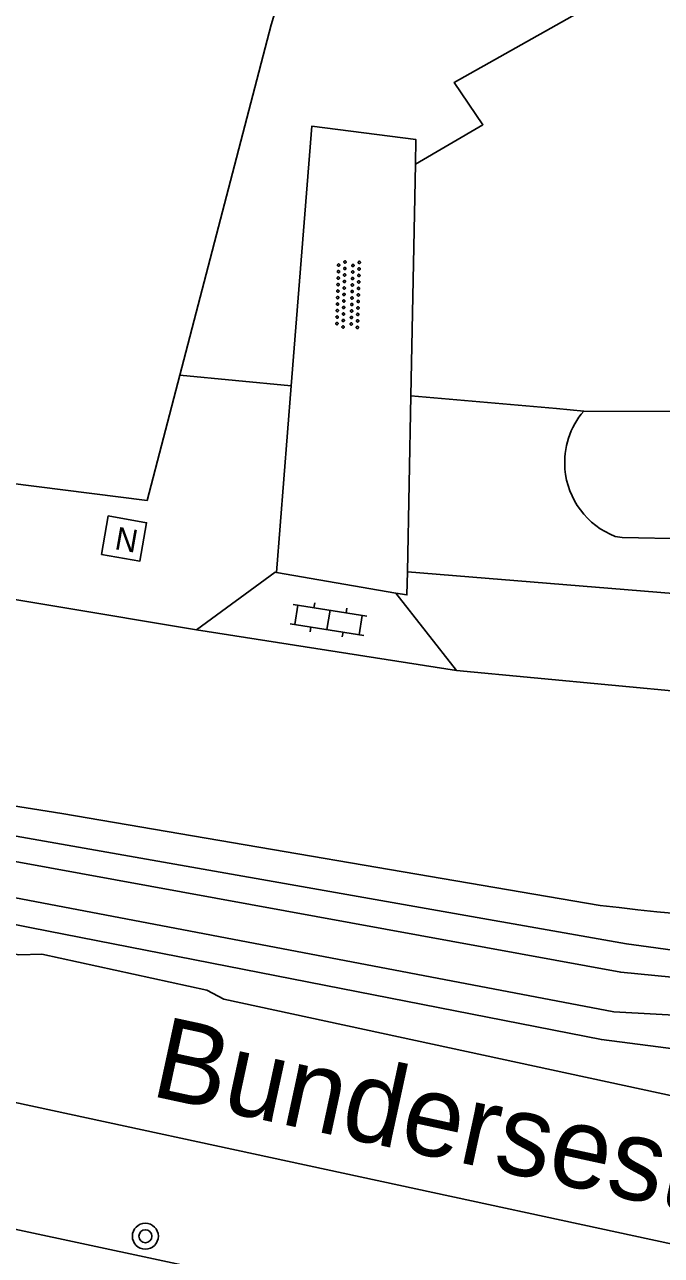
# Model space of a CAD drawing. Extents: x 133000 to 136000, y 400500 to 403500.
# Drawn here: x 135050.2 to 135069.79, y 400564.13 to 400602 of the extents above; entities that cross this region are included whole.
import ezdxf

# ---------------------------------------------------------------- set-up
doc = ezdxf.new("R2010")
doc.units = 0
for name, color, linetype in [('gg-afsc-erfafscheiding', 7, 'Continuous'), ('gg-afsc-hekwerk', 7, 'Continuous'), ('gg-anno-openbare ruimte label', 7, 'Continuous'), ('gg-knt-BGT kruinlijn', 7, 'Continuous'), ('gg-knt-bovenkant onderkant talud', 7, 'Continuous'), ('gg-knt-bronhoudergrens', 7, 'Continuous'), ('gg-knt-onverhard', 7, 'Continuous'), ('gg-knt-verharding', 7, 'Continuous'), ('gg-kntw-greppel-droge sloot', 7, 'Continuous'), ('gt-grn-groengrens', 7, 'Continuous'), ('gt-symb-boom', 7, 'Continuous'), ('gt-symb-klinker verharding', 7, 'Continuous'), ('gt-symb-nortonput', 7, 'Continuous'), ('gt-symb-overige verharding', 7, 'Continuous')]:
    doc.layers.add(name, color=color, linetype=linetype)

# ---------------------------------------------------------------- blocks, each defined once
blk = doc.blocks.new('gt0-BOOM')
at = {"layer": 'gt-symb-boom'}
for radius in [0.4, 0.2]:
    blk.add_circle((0, 0), radius, dxfattribs=at)
blk = doc.blocks.new('gt0-KL1')
at = {"layer": 'gt-symb-klinker verharding'}
for p, q in [((-0.5, 0.3), (-0.5, 0.45)), ((0.5, 0.3), (0.5, 0.45)), ((-1.15, 0.3), (1.15, 0.3)), ((-1, -0.3), (-1, 0.3)), ((0, -0.3), (0, 0.3)), ((1, -0.3), (1, 0.3)), ((-1.15, -0.3), (1.15, -0.3)), ((-0.5, -0.45), (-0.5, -0.3)), ((0.5, -0.45), (0.5, -0.3))]:
    blk.add_line(p, q, dxfattribs=at)
blk = doc.blocks.new('gt0-OVH')
at = {"layer": 'gt-symb-overige verharding'}
for points in [[(-0.972, 0.298), (-0.967, 0.308), (-0.965, 0.319), (-0.966, 0.33), (-0.971, 0.34), (-0.978, 0.348), (-0.988, 0.353), (-0.999, 0.355), (-1.01, 0.354), (-1.02, 0.349), (-1.028, 0.342), (-1.033, 0.332), (-1.035, 0.321), (-1.034, 0.31), (-1.029, 0.3), (-1.022, 0.292), (-1.012, 0.287), (-1.001, 0.285), (-0.99, 0.286), (-0.98, 0.291)], [(-0.872, 0.106), (-0.867, 0.116), (-0.865, 0.126), (-0.866, 0.137), (-0.871, 0.147), (-0.878, 0.156), (-0.888, 0.161), (-0.899, 0.163), (-0.91, 0.162), (-0.92, 0.157), (-0.928, 0.15), (-0.933, 0.14), (-0.935, 0.129), (-0.934, 0.118), (-0.929, 0.108), (-0.922, 0.1), (-0.912, 0.095), (-0.901, 0.092), (-0.89, 0.094), (-0.88, 0.098)], [(-0.772, 0.298), (-0.767, 0.308), (-0.765, 0.319), (-0.766, 0.33), (-0.771, 0.34), (-0.778, 0.348), (-0.788, 0.353), (-0.799, 0.355), (-0.81, 0.354), (-0.82, 0.349), (-0.828, 0.342), (-0.833, 0.332), (-0.835, 0.321), (-0.834, 0.31), (-0.829, 0.3), (-0.822, 0.292), (-0.812, 0.287), (-0.801, 0.285), (-0.79, 0.286), (-0.78, 0.291)], [(-0.672, 0.106), (-0.667, 0.116), (-0.665, 0.126), (-0.666, 0.137), (-0.671, 0.147), (-0.678, 0.156), (-0.688, 0.161), (-0.699, 0.163), (-0.71, 0.162), (-0.72, 0.157), (-0.728, 0.15), (-0.733, 0.14), (-0.735, 0.129), (-0.734, 0.118), (-0.729, 0.108), (-0.722, 0.1), (-0.712, 0.095), (-0.701, 0.092), (-0.69, 0.094), (-0.68, 0.098)], [(-0.572, 0.298), (-0.567, 0.308), (-0.565, 0.319), (-0.566, 0.33), (-0.571, 0.34), (-0.578, 0.348), (-0.588, 0.353), (-0.599, 0.355), (-0.61, 0.354), (-0.62, 0.349), (-0.628, 0.342), (-0.633, 0.332), (-0.635, 0.321), (-0.634, 0.31), (-0.629, 0.3), (-0.622, 0.292), (-0.612, 0.287), (-0.601, 0.285), (-0.59, 0.286), (-0.58, 0.291)], [(-0.472, 0.106), (-0.467, 0.116), (-0.465, 0.126), (-0.466, 0.137), (-0.471, 0.147), (-0.478, 0.156), (-0.488, 0.161), (-0.499, 0.163), (-0.51, 0.162), (-0.52, 0.157), (-0.528, 0.15), (-0.533, 0.14), (-0.535, 0.129), (-0.534, 0.118), (-0.529, 0.108), (-0.522, 0.1), (-0.512, 0.095), (-0.501, 0.092), (-0.49, 0.094), (-0.48, 0.098)], [(-0.372, 0.298), (-0.367, 0.308), (-0.365, 0.319), (-0.366, 0.33), (-0.371, 0.34), (-0.378, 0.348), (-0.388, 0.353), (-0.399, 0.355), (-0.41, 0.354), (-0.42, 0.349), (-0.428, 0.342), (-0.433, 0.332), (-0.435, 0.321), (-0.434, 0.31), (-0.429, 0.3), (-0.422, 0.292), (-0.412, 0.287), (-0.401, 0.285), (-0.39, 0.286), (-0.38, 0.291)], [(-0.272, 0.106), (-0.267, 0.116), (-0.265, 0.126), (-0.266, 0.137), (-0.271, 0.147), (-0.278, 0.156), (-0.288, 0.161), (-0.299, 0.163), (-0.31, 0.162), (-0.32, 0.157), (-0.328, 0.15), (-0.333, 0.14), (-0.335, 0.129), (-0.334, 0.118), (-0.329, 0.108), (-0.322, 0.1), (-0.312, 0.095), (-0.301, 0.092), (-0.29, 0.094), (-0.28, 0.098)], [(-0.172, 0.298), (-0.167, 0.308), (-0.165, 0.319), (-0.166, 0.33), (-0.171, 0.34), (-0.178, 0.348), (-0.188, 0.353), (-0.199, 0.355), (-0.21, 0.354), (-0.22, 0.349), (-0.228, 0.342), (-0.233, 0.332), (-0.235, 0.321), (-0.234, 0.31), (-0.229, 0.3), (-0.222, 0.292), (-0.212, 0.287), (-0.201, 0.285), (-0.19, 0.286), (-0.18, 0.291)], [(-0.072, 0.106), (-0.067, 0.116), (-0.065, 0.126), (-0.066, 0.137), (-0.071, 0.147), (-0.078, 0.156), (-0.088, 0.161), (-0.099, 0.163), (-0.11, 0.162), (-0.12, 0.157), (-0.128, 0.15), (-0.133, 0.14), (-0.135, 0.129), (-0.134, 0.118), (-0.129, 0.108), (-0.122, 0.1), (-0.112, 0.095), (-0.101, 0.092), (-0.09, 0.094), (-0.08, 0.098)], [(0.028, 0.298), (0.033, 0.308), (0.035, 0.319), (0.034, 0.33), (0.029, 0.34), (0.022, 0.348), (0.012, 0.353), (0.001, 0.355), (-0.01, 0.354), (-0.02, 0.349), (-0.028, 0.342), (-0.033, 0.332), (-0.035, 0.321), (-0.034, 0.31), (-0.029, 0.3), (-0.022, 0.292), (-0.012, 0.287), (-0.001, 0.285), (0.01, 0.286), (0.02, 0.291)], [(0.128, 0.106), (0.133, 0.116), (0.135, 0.126), (0.134, 0.137), (0.129, 0.147), (0.122, 0.156), (0.112, 0.161), (0.101, 0.163), (0.09, 0.162), (0.08, 0.157), (0.072, 0.15), (0.067, 0.14), (0.065, 0.129), (0.066, 0.118), (0.071, 0.108), (0.078, 0.1), (0.088, 0.095), (0.099, 0.092), (0.11, 0.094), (0.12, 0.098)], [(0.228, 0.298), (0.233, 0.308), (0.235, 0.319), (0.234, 0.33), (0.229, 0.34), (0.222, 0.348), (0.212, 0.353), (0.201, 0.355), (0.19, 0.354), (0.18, 0.349), (0.172, 0.342), (0.167, 0.332), (0.165, 0.321), (0.166, 0.31), (0.171, 0.3), (0.178, 0.292), (0.188, 0.287), (0.199, 0.285), (0.21, 0.286), (0.22, 0.291)], [(0.328, 0.106), (0.333, 0.116), (0.335, 0.126), (0.334, 0.137), (0.329, 0.147), (0.322, 0.156), (0.312, 0.161), (0.301, 0.163), (0.29, 0.162), (0.28, 0.157), (0.272, 0.15), (0.267, 0.14), (0.265, 0.129), (0.266, 0.118), (0.271, 0.108), (0.278, 0.1), (0.288, 0.095), (0.299, 0.092), (0.31, 0.094), (0.32, 0.098)], [(0.428, 0.298), (0.433, 0.308), (0.435, 0.319), (0.434, 0.33), (0.429, 0.34), (0.422, 0.348), (0.412, 0.353), (0.401, 0.355), (0.39, 0.354), (0.38, 0.349), (0.372, 0.342), (0.367, 0.332), (0.365, 0.321), (0.366, 0.31), (0.371, 0.3), (0.378, 0.292), (0.388, 0.287), (0.399, 0.285), (0.41, 0.286), (0.42, 0.291)], [(0.528, 0.106), (0.533, 0.116), (0.535, 0.126), (0.534, 0.137), (0.529, 0.147), (0.522, 0.156), (0.512, 0.161), (0.501, 0.163), (0.49, 0.162), (0.48, 0.157), (0.472, 0.15), (0.467, 0.14), (0.465, 0.129), (0.466, 0.118), (0.471, 0.108), (0.478, 0.1), (0.488, 0.095), (0.499, 0.092), (0.51, 0.094), (0.52, 0.098)], [(0.628, 0.298), (0.633, 0.308), (0.635, 0.319), (0.634, 0.33), (0.629, 0.34), (0.622, 0.348), (0.612, 0.353), (0.601, 0.355), (0.59, 0.354), (0.58, 0.349), (0.572, 0.342), (0.567, 0.332), (0.565, 0.321), (0.566, 0.31), (0.571, 0.3), (0.578, 0.292), (0.588, 0.287), (0.599, 0.285), (0.61, 0.286), (0.62, 0.291)], [(0.728, 0.106), (0.733, 0.116), (0.735, 0.126), (0.734, 0.137), (0.729, 0.147), (0.722, 0.156), (0.712, 0.161), (0.701, 0.163), (0.69, 0.162), (0.68, 0.157), (0.672, 0.15), (0.667, 0.14), (0.665, 0.129), (0.666, 0.118), (0.671, 0.108), (0.678, 0.1), (0.688, 0.095), (0.699, 0.092), (0.71, 0.094), (0.72, 0.098)], [(0.828, 0.298), (0.833, 0.308), (0.835, 0.319), (0.834, 0.33), (0.829, 0.34), (0.822, 0.348), (0.812, 0.353), (0.801, 0.355), (0.79, 0.354), (0.78, 0.349), (0.772, 0.342), (0.767, 0.332), (0.765, 0.321), (0.766, 0.31), (0.771, 0.3), (0.778, 0.292), (0.788, 0.287), (0.799, 0.285), (0.81, 0.286), (0.82, 0.291)], [(0.928, 0.106), (0.933, 0.116), (0.935, 0.126), (0.934, 0.137), (0.929, 0.147), (0.922, 0.156), (0.912, 0.161), (0.901, 0.163), (0.89, 0.162), (0.88, 0.157), (0.872, 0.15), (0.867, 0.14), (0.865, 0.129), (0.866, 0.118), (0.871, 0.108), (0.878, 0.1), (0.888, 0.095), (0.899, 0.092), (0.91, 0.094), (0.92, 0.098)], [(1.028, 0.298), (1.033, 0.308), (1.035, 0.319), (1.034, 0.33), (1.029, 0.34), (1.022, 0.348), (1.012, 0.353), (1.001, 0.355), (0.99, 0.354), (0.98, 0.349), (0.972, 0.342), (0.967, 0.332), (0.965, 0.321), (0.966, 0.31), (0.971, 0.3), (0.978, 0.292), (0.988, 0.287), (0.999, 0.285), (1.01, 0.286), (1.02, 0.291)], [(-0.972, -0.142), (-0.967, -0.132), (-0.965, -0.121), (-0.966, -0.11), (-0.971, -0.1), (-0.978, -0.092), (-0.988, -0.087), (-0.999, -0.085), (-1.01, -0.086), (-1.02, -0.091), (-1.028, -0.098), (-1.033, -0.108), (-1.035, -0.119), (-1.034, -0.13), (-1.029, -0.14), (-1.022, -0.148), (-1.012, -0.153), (-1.001, -0.155), (-0.99, -0.154), (-0.98, -0.149)], [(-0.872, -0.334), (-0.867, -0.324), (-0.865, -0.314), (-0.866, -0.303), (-0.871, -0.293), (-0.878, -0.284), (-0.888, -0.279), (-0.899, -0.277), (-0.91, -0.278), (-0.92, -0.283), (-0.928, -0.29), (-0.933, -0.3), (-0.935, -0.311), (-0.934, -0.322), (-0.929, -0.332), (-0.922, -0.34), (-0.912, -0.345), (-0.901, -0.348), (-0.89, -0.346), (-0.88, -0.342)], [(-0.772, -0.142), (-0.767, -0.132), (-0.765, -0.121), (-0.766, -0.11), (-0.771, -0.1), (-0.778, -0.092), (-0.788, -0.087), (-0.799, -0.085), (-0.81, -0.086), (-0.82, -0.091), (-0.828, -0.098), (-0.833, -0.108), (-0.835, -0.119), (-0.834, -0.13), (-0.829, -0.14), (-0.822, -0.148), (-0.812, -0.153), (-0.801, -0.155), (-0.79, -0.154), (-0.78, -0.149)], [(-0.672, -0.334), (-0.667, -0.324), (-0.665, -0.314), (-0.666, -0.303), (-0.671, -0.293), (-0.678, -0.284), (-0.688, -0.279), (-0.699, -0.277), (-0.71, -0.278), (-0.72, -0.283), (-0.728, -0.29), (-0.733, -0.3), (-0.735, -0.311), (-0.734, -0.322), (-0.729, -0.332), (-0.722, -0.34), (-0.712, -0.345), (-0.701, -0.348), (-0.69, -0.346), (-0.68, -0.342)], [(-0.572, -0.142), (-0.567, -0.132), (-0.565, -0.121), (-0.566, -0.11), (-0.571, -0.1), (-0.578, -0.092), (-0.588, -0.087), (-0.599, -0.085), (-0.61, -0.086), (-0.62, -0.091), (-0.628, -0.098), (-0.633, -0.108), (-0.635, -0.119), (-0.634, -0.13), (-0.629, -0.14), (-0.622, -0.148), (-0.612, -0.153), (-0.601, -0.155), (-0.59, -0.154), (-0.58, -0.149)], [(-0.472, -0.334), (-0.467, -0.324), (-0.465, -0.314), (-0.466, -0.303), (-0.471, -0.293), (-0.478, -0.284), (-0.488, -0.279), (-0.499, -0.277), (-0.51, -0.278), (-0.52, -0.283), (-0.528, -0.29), (-0.533, -0.3), (-0.535, -0.311), (-0.534, -0.322), (-0.529, -0.332), (-0.522, -0.34), (-0.512, -0.345), (-0.501, -0.348), (-0.49, -0.346), (-0.48, -0.342)], [(-0.372, -0.142), (-0.367, -0.132), (-0.365, -0.121), (-0.366, -0.11), (-0.371, -0.1), (-0.378, -0.092), (-0.388, -0.087), (-0.399, -0.085), (-0.41, -0.086), (-0.42, -0.091), (-0.428, -0.098), (-0.433, -0.108), (-0.435, -0.119), (-0.434, -0.13), (-0.429, -0.14), (-0.422, -0.148), (-0.412, -0.153), (-0.401, -0.155), (-0.39, -0.154), (-0.38, -0.149)], [(-0.272, -0.334), (-0.267, -0.324), (-0.265, -0.314), (-0.266, -0.303), (-0.271, -0.293), (-0.278, -0.284), (-0.288, -0.279), (-0.299, -0.277), (-0.31, -0.278), (-0.32, -0.283), (-0.328, -0.29), (-0.333, -0.3), (-0.335, -0.311), (-0.334, -0.322), (-0.329, -0.332), (-0.322, -0.34), (-0.312, -0.345), (-0.301, -0.348), (-0.29, -0.346), (-0.28, -0.342)], [(-0.172, -0.142), (-0.167, -0.132), (-0.165, -0.121), (-0.166, -0.11), (-0.171, -0.1), (-0.178, -0.092), (-0.188, -0.087), (-0.199, -0.085), (-0.21, -0.086), (-0.22, -0.091), (-0.228, -0.098), (-0.233, -0.108), (-0.235, -0.119), (-0.234, -0.13), (-0.229, -0.14), (-0.222, -0.148), (-0.212, -0.153), (-0.201, -0.155), (-0.19, -0.154), (-0.18, -0.149)], [(-0.072, -0.334), (-0.067, -0.324), (-0.065, -0.314), (-0.066, -0.303), (-0.071, -0.293), (-0.078, -0.284), (-0.088, -0.279), (-0.099, -0.277), (-0.11, -0.278), (-0.12, -0.283), (-0.128, -0.29), (-0.133, -0.3), (-0.135, -0.311), (-0.134, -0.322), (-0.129, -0.332), (-0.122, -0.34), (-0.112, -0.345), (-0.101, -0.348), (-0.09, -0.346), (-0.08, -0.342)], [(0.028, -0.142), (0.033, -0.132), (0.035, -0.121), (0.034, -0.11), (0.029, -0.1), (0.022, -0.092), (0.012, -0.087), (0.001, -0.085), (-0.01, -0.086), (-0.02, -0.091), (-0.028, -0.098), (-0.033, -0.108), (-0.035, -0.119), (-0.034, -0.13), (-0.029, -0.14), (-0.022, -0.148), (-0.012, -0.153), (-0.001, -0.155), (0.01, -0.154), (0.02, -0.149)], [(0.128, -0.334), (0.133, -0.324), (0.135, -0.314), (0.134, -0.303), (0.129, -0.293), (0.122, -0.284), (0.112, -0.279), (0.101, -0.277), (0.09, -0.278), (0.08, -0.283), (0.072, -0.29), (0.067, -0.3), (0.065, -0.311), (0.066, -0.322), (0.071, -0.332), (0.078, -0.34), (0.088, -0.345), (0.099, -0.348), (0.11, -0.346), (0.12, -0.342)], [(0.228, -0.142), (0.233, -0.132), (0.235, -0.121), (0.234, -0.11), (0.229, -0.1), (0.222, -0.092), (0.212, -0.087), (0.201, -0.085), (0.19, -0.086), (0.18, -0.091), (0.172, -0.098), (0.167, -0.108), (0.165, -0.119), (0.166, -0.13), (0.171, -0.14), (0.178, -0.148), (0.188, -0.153), (0.199, -0.155), (0.21, -0.154), (0.22, -0.149)], [(0.328, -0.334), (0.333, -0.324), (0.335, -0.314), (0.334, -0.303), (0.329, -0.293), (0.322, -0.284), (0.312, -0.279), (0.301, -0.277), (0.29, -0.278), (0.28, -0.283), (0.272, -0.29), (0.267, -0.3), (0.265, -0.311), (0.266, -0.322), (0.271, -0.332), (0.278, -0.34), (0.288, -0.345), (0.299, -0.348), (0.31, -0.346), (0.32, -0.342)], [(0.428, -0.142), (0.433, -0.132), (0.435, -0.121), (0.434, -0.11), (0.429, -0.1), (0.422, -0.092), (0.412, -0.087), (0.401, -0.085), (0.39, -0.086), (0.38, -0.091), (0.372, -0.098), (0.367, -0.108), (0.365, -0.119), (0.366, -0.13), (0.371, -0.14), (0.378, -0.148), (0.388, -0.153), (0.399, -0.155), (0.41, -0.154), (0.42, -0.149)], [(0.528, -0.334), (0.533, -0.324), (0.535, -0.314), (0.534, -0.303), (0.529, -0.293), (0.522, -0.284), (0.512, -0.279), (0.501, -0.277), (0.49, -0.278), (0.48, -0.283), (0.472, -0.29), (0.467, -0.3), (0.465, -0.311), (0.466, -0.322), (0.471, -0.332), (0.478, -0.34), (0.488, -0.345), (0.499, -0.348), (0.51, -0.346), (0.52, -0.342)], [(0.628, -0.142), (0.633, -0.132), (0.635, -0.121), (0.634, -0.11), (0.629, -0.1), (0.622, -0.092), (0.612, -0.087), (0.601, -0.085), (0.59, -0.086), (0.58, -0.091), (0.572, -0.098), (0.567, -0.108), (0.565, -0.119), (0.566, -0.13), (0.571, -0.14), (0.578, -0.148), (0.588, -0.153), (0.599, -0.155), (0.61, -0.154), (0.62, -0.149)], [(0.728, -0.334), (0.733, -0.324), (0.735, -0.314), (0.734, -0.303), (0.729, -0.293), (0.722, -0.284), (0.712, -0.279), (0.701, -0.277), (0.69, -0.278), (0.68, -0.283), (0.672, -0.29), (0.667, -0.3), (0.665, -0.311), (0.666, -0.322), (0.671, -0.332), (0.678, -0.34), (0.688, -0.345), (0.699, -0.348), (0.71, -0.346), (0.72, -0.342)], [(0.828, -0.142), (0.833, -0.132), (0.835, -0.121), (0.834, -0.11), (0.829, -0.1), (0.822, -0.092), (0.812, -0.087), (0.801, -0.085), (0.79, -0.086), (0.78, -0.091), (0.772, -0.098), (0.767, -0.108), (0.765, -0.119), (0.766, -0.13), (0.771, -0.14), (0.778, -0.148), (0.788, -0.153), (0.799, -0.155), (0.81, -0.154), (0.82, -0.149)], [(0.928, -0.334), (0.933, -0.324), (0.935, -0.314), (0.934, -0.303), (0.929, -0.293), (0.922, -0.284), (0.912, -0.279), (0.901, -0.277), (0.89, -0.278), (0.88, -0.283), (0.872, -0.29), (0.867, -0.3), (0.865, -0.311), (0.866, -0.322), (0.871, -0.332), (0.878, -0.34), (0.888, -0.345), (0.899, -0.348), (0.91, -0.346), (0.92, -0.342)], [(1.028, -0.142), (1.033, -0.132), (1.035, -0.121), (1.034, -0.11), (1.029, -0.1), (1.022, -0.092), (1.012, -0.087), (1.001, -0.085), (0.99, -0.086), (0.98, -0.091), (0.972, -0.098), (0.967, -0.108), (0.965, -0.119), (0.966, -0.13), (0.971, -0.14), (0.978, -0.148), (0.988, -0.153), (0.999, -0.155), (1.01, -0.154), (1.02, -0.149)]]:
    blk.add_lwpolyline(points, close=True, dxfattribs=at)
blk = doc.blocks.new('gt0-NPUT')
at = {"layer": 'gt-symb-nortonput'}
blk.add_lwpolyline([(-0.566, -0.608), (-0.566, 0.592), (0.634, 0.592), (0.634, -0.608)], close=True, dxfattribs=at)
blk.add_text('N', height=0.7, dxfattribs=at).set_placement((-0.221, -0.381))

msp = doc.modelspace()

# ---------------------------------------------------------------- linework, layer by layer
at = {"layer": 'gg-afsc-erfafscheiding'}
msp.add_lwpolyline([(135036.832, 400592.668), (135040.254, 400589.094), (135053.969, 400587.361)], dxfattribs=at)
at = {"layer": 'gg-afsc-hekwerk'}
msp.add_line((135053.969, 400587.361), (135054.975, 400591.219), dxfattribs=at)
for points in [[(135054.975, 400591.219), (135057.784, 400601.991), (135058.569, 400604.579), (135069.3, 400611.201)], [(135054.975, 400591.219), (135057.784, 400601.991), (135058.569, 400604.579), (135069.3, 400611.201)], [(135024.962, 400570.241), (135028.123, 400569.589), (135065.193, 400561.667)]]:
    msp.add_lwpolyline(points, dxfattribs=at)
at = {"layer": 'gg-knt-BGT kruinlijn'}
msp.add_lwpolyline([(135031.485, 400579.935), (135037.596, 400579.206), (135068.716, 400573.72), (135074.352, 400572.95), (135080.959, 400573.49), (135088.383, 400573.064), (135094.041, 400573.485), (135095.621, 400573.658)], dxfattribs=at)
at = {"layer": 'gg-knt-bovenkant onderkant talud'}
for points in [[(135031.276, 400578.606), (135037.255, 400577.538), (135068.327, 400571.626), (135074.478, 400571.283), (135081.174, 400572.114), (135087.93, 400572.194), (135087.997, 400572.673), (135081.089, 400572.998), (135074.508, 400572.264), (135068.54, 400572.844), (135037.431, 400578.528), (135031.258, 400579.193)], [(135031.175, 400578.034), (135050.411, 400574.212), (135067.949, 400570.769), (135073.184, 400570.095)]]:
    msp.add_lwpolyline(points, dxfattribs=at)
at = {"layer": 'gg-knt-bronhoudergrens'}
msp.add_lwpolyline([(135062.221, 400597.708), (135064.3, 400598.92), (135063.418, 400600.223), (135075.219, 400606.864), (135085.511, 400613.108), (135086.675, 400612.182), (135093.398, 400617.164), (135088.752, 400623.271)], dxfattribs=at)
at = {"layer": 'gg-knt-onverhard'}
for p, q in [((135062.221, 400597.708), (135062.082, 400590.581)), ((135057.953, 400585.145), (135058.404, 400590.881)), ((135062.082, 400590.581), (135061.976, 400585.167))]:
    msp.add_line(p, q, dxfattribs=at)
for points in [[(135058.404, 400590.881), (135059.033, 400598.875), (135062.236, 400598.469), (135062.221, 400597.708)], [(135061.976, 400585.167), (135061.962, 400584.452), (135061.619, 400584.51)]]:
    msp.add_lwpolyline(points, dxfattribs=at)
at = {"layer": 'gg-knt-verharding'}
for p, q in [((135055.486, 400583.381), (135057.911, 400585.152)), ((135057.911, 400585.152), (135057.953, 400585.145)), ((135057.953, 400585.145), (135061.619, 400584.51)), ((135061.619, 400584.51), (135063.492, 400582.127)), ((135055.486, 400583.381), (135063.492, 400582.127)), ((135063.492, 400582.127), (135079.162, 400580.648)), ((135035.347, 400580.294), (135051.346, 400577.723)), ((135051.346, 400577.723), (135067.907, 400574.901)), ((135108.704, 400556.161), (135034.804, 400572.087))]:
    msp.add_line(p, q, dxfattribs=at)
for points in [[(135055.486, 400583.381), (135038.039, 400586.292), (135036.336, 400586.535)], [(135029.121, 400578.953), (135028.993, 400578.212), (135029.242, 400577.695), (135050.024, 400573.374), (135050.725, 400573.397), (135055.801, 400572.296), (135056.329, 400572.013), (135109.642, 400560.512)]]:
    msp.add_lwpolyline(points, dxfattribs=at)
msp.add_arc((135077.286, 400651.043), 76.718, 262.97762, 290.88285, dxfattribs=at)
at = {"layer": 'gg-kntw-greppel-droge sloot'}
for p, q in [((135073.348, 400590.086), (135067.401, 400590.111)), ((135068.582, 400586.222), (135068.373, 400586.251))]:
    msp.add_line(p, q, dxfattribs=at)
msp.add_lwpolyline([(135072.44, 400586.174), (135070.587, 400586.181), (135068.582, 400586.222)], dxfattribs=at)
for centre, radius, start, end in [((135069.263, 400588.523), 2.447, 139.5461, 184.6271), ((135069.258, 400588.527), 2.442, 184.7211, 248.762)]:
    msp.add_arc(centre, radius, start, end, dxfattribs=at)
at = {"layer": 'gt-grn-groengrens'}
for p, q in [((135054.975, 400591.219), (135058.404, 400590.881)), ((135066.57, 400590.184), (135062.082, 400590.581)), ((135067.401, 400590.111), (135066.57, 400590.184)), ((135072.113, 400584.333), (135061.976, 400585.167))]:
    msp.add_line(p, q, dxfattribs=at)

# ---------------------------------------------------------------- block references
at = {"layer": 'gt-symb-boom'}
msp.add_blockref('gt0-BOOM', (135053.913, 400564.72), dxfattribs=at)
at = {"layer": 'gt-symb-klinker verharding', "rotation": -9.029198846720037}
msp.add_blockref('gt0-KL1', (135059.549, 400583.682), dxfattribs=at)
at = {"layer": 'gt-symb-nortonput', "rotation": -9.96151659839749}
msp.add_blockref('gt0-NPUT', (135053.226, 400586.201), dxfattribs=at)
at = {"layer": 'gt-symb-overige verharding', "rotation": -91.66111204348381}
msp.add_blockref('gt0-OVH', (135060.147, 400593.692), dxfattribs=at)

# ---------------------------------------------------------------- texts
at = {"layer": 'gg-anno-openbare ruimte label'}
msp.add_text('Bundersestraat', height=2.5, rotation=347.8, dxfattribs=at).set_placement((135054.025, 400569.053))

doc.saveas('drawing.dxf')
